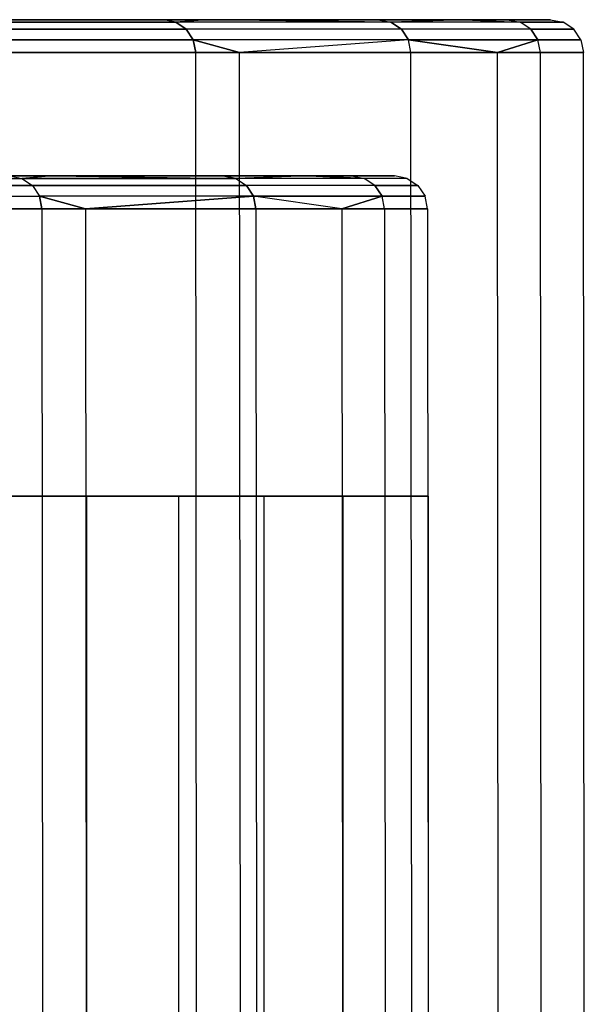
# Model space of a CAD drawing. Extents: x -172 to 172, y -29 to 28.
# Tile 913 of 914: x 166.56 to 170.01, y 1.3 to 7.3. Entities that reach past the tile are written whole.
import ezdxf

# ---------------------------------------------------------------- set-up
doc = ezdxf.new("R2010")
doc.units = 0
doc.header["$LTSCALE"] = 25.4
doc.layers.get('0').update_dxf_attribs({"linetype": 'CONTINUOUS'})

# ---------------------------------------------------------------- blocks, each defined once
blk = doc.blocks.new('RYFLO_AURA_STL')
at = {"color": 0}
for p, q in [((165.612, 7.2965, -1280.7041), (167.4376, 7.2965, -1271.4424)), ((167.4376, 7.2965, -1215.0579), (165.612, 7.2965, -1205.7961)), ((167.4376, 7.2965, -1215.0579), (165.612, 7.2965, -1205.7961)), ((165.612, 7.2965, -1280.7041), (167.4376, 7.2965, -1271.4424)), ((165.6867, 7.2814, -1280.7211), (167.5131, 7.2814, -1271.4551)), ((165.6867, 7.2814, -1280.7211), (167.5131, 7.2814, -1271.4551)), ((167.5131, 7.2814, -1215.0452), (165.6867, 7.2814, -1205.7792)), ((167.5131, 7.2814, -1215.0452), (165.6867, 7.2814, -1205.7792)), ((167.4376, 7.2965, -1271.4424), (167.704, 7.2965, -1269.8118)), ((167.5131, 7.2814, -1271.4551), (167.4376, 7.2965, -1271.4424)), ((167.5131, 7.2814, -1271.4551), (167.4376, 7.2965, -1271.4424)), ((167.5131, 7.2814, -1215.0452), (167.4376, 7.2965, -1215.0579)), ((167.704, 7.2965, -1216.6885), (167.4376, 7.2965, -1215.0579)), ((167.5131, 7.2814, -1215.0452), (167.4376, 7.2965, -1215.0579)), ((167.704, 7.2965, -1216.6885), (167.4376, 7.2965, -1215.0579)), ((167.4376, 7.2965, -1271.4424), (167.704, 7.2965, -1269.8118)), ((167.704, 7.2965, -1269.8118), (167.5131, 7.2814, -1271.4551)), ((167.704, 7.2965, -1269.8118), (167.5131, 7.2814, -1271.4551)), ((167.704, 7.2965, -1216.6885), (167.5131, 7.2814, -1215.0452)), ((167.704, 7.2965, -1216.6885), (167.5131, 7.2814, -1215.0452)), ((168.8217, 7.2814, -1224.3982), (167.5131, 7.2814, -1215.0452)), ((167.5131, 7.2814, -1215.0452), (167.5771, 7.2381, -1215.0343)), ((168.8217, 7.2814, -1262.1021), (167.5131, 7.2814, -1271.4551)), ((168.8217, 7.2814, -1262.1021), (167.5131, 7.2814, -1271.4551)), ((167.5771, 7.2381, -1271.4659), (167.5131, 7.2814, -1271.4551)), ((167.5771, 7.2381, -1271.4659), (167.5131, 7.2814, -1271.4551)), ((167.5131, 7.2814, -1215.0452), (167.5771, 7.2381, -1215.0343)), ((168.8217, 7.2814, -1224.3982), (167.5131, 7.2814, -1215.0452)), ((167.704, 7.2965, -1269.8118), (168.7456, 7.2965, -1262.0935)), ((168.8217, 7.2814, -1262.1021), (167.704, 7.2965, -1269.8118)), ((168.8217, 7.2814, -1262.1021), (167.704, 7.2965, -1269.8118)), ((168.8217, 7.2814, -1224.3982), (167.704, 7.2965, -1216.6885)), ((168.7456, 7.2965, -1224.4067), (167.704, 7.2965, -1216.6885)), ((168.8217, 7.2814, -1224.3982), (167.704, 7.2965, -1216.6885)), ((168.7456, 7.2965, -1224.4067), (167.704, 7.2965, -1216.6885)), ((167.704, 7.2965, -1269.8118), (168.7456, 7.2965, -1262.0935)), ((168.7456, 7.2965, -1262.0935), (168.8217, 7.2814, -1262.1021)), ((168.7456, 7.2965, -1262.0935), (169.271, 7.2965, -1256.572)), ((168.7456, 7.2965, -1262.0935), (168.8217, 7.2814, -1262.1021)), ((169.271, 7.2965, -1229.9282), (168.7456, 7.2965, -1224.4067)), ((168.7456, 7.2965, -1224.4067), (168.8217, 7.2814, -1224.3982)), ((168.7456, 7.2965, -1224.4067), (168.8217, 7.2814, -1224.3982)), ((169.271, 7.2965, -1229.9282), (168.7456, 7.2965, -1224.4067)), ((168.7456, 7.2965, -1262.0935), (169.271, 7.2965, -1256.572)), ((169.271, 7.2965, -1256.572), (168.8217, 7.2814, -1262.1021)), ((169.271, 7.2965, -1256.572), (168.8217, 7.2814, -1262.1021)), ((169.271, 7.2965, -1229.9282), (168.8217, 7.2814, -1224.3982)), ((169.271, 7.2965, -1229.9282), (168.8217, 7.2814, -1224.3982)), ((168.8217, 7.2814, -1224.3982), (168.8862, 7.2381, -1224.391)), ((169.6084, 7.2814, -1233.8096), (168.8217, 7.2814, -1224.3982)), ((168.8217, 7.2814, -1224.3982), (168.8862, 7.2381, -1224.391)), ((169.6084, 7.2814, -1252.6907), (168.8217, 7.2814, -1262.1021)), ((169.6084, 7.2814, -1252.6907), (168.8217, 7.2814, -1262.1021)), ((168.8862, 7.2381, -1262.1093), (168.8217, 7.2814, -1262.1021)), ((168.8862, 7.2381, -1262.1093), (168.8217, 7.2814, -1262.1021)), ((169.6084, 7.2814, -1233.8096), (168.8217, 7.2814, -1224.3982)), ((169.271, 7.2965, -1256.572), (169.6084, 7.2814, -1252.6907)), ((169.271, 7.2965, -1256.572), (169.532, 7.2965, -1252.6864)), ((169.271, 7.2965, -1256.572), (169.6084, 7.2814, -1252.6907)), ((169.532, 7.2965, -1233.8138), (169.271, 7.2965, -1229.9282)), ((169.271, 7.2965, -1229.9282), (169.6084, 7.2814, -1233.8096)), ((169.271, 7.2965, -1229.9282), (169.6084, 7.2814, -1233.8096)), ((169.532, 7.2965, -1233.8138), (169.271, 7.2965, -1229.9282)), ((169.271, 7.2965, -1256.572), (169.532, 7.2965, -1252.6864)), ((169.532, 7.2965, -1252.6864), (169.6084, 7.2814, -1252.6907)), ((169.532, 7.2965, -1252.6864), (169.7944, 7.2965, -1243.2501)), ((169.532, 7.2965, -1252.6864), (169.6084, 7.2814, -1252.6907)), ((169.7944, 7.2965, -1243.2501), (169.532, 7.2965, -1233.8138)), ((169.532, 7.2965, -1233.8138), (169.6084, 7.2814, -1233.8096)), ((169.532, 7.2965, -1233.8138), (169.6084, 7.2814, -1233.8096)), ((169.7944, 7.2965, -1243.2501), (169.532, 7.2965, -1233.8138)), ((169.532, 7.2965, -1252.6864), (169.7944, 7.2965, -1243.2501)), ((169.6732, 7.2381, -1233.806), (169.6084, 7.2814, -1233.8096)), ((169.871, 7.2814, -1243.2501), (169.6084, 7.2814, -1233.8096)), ((169.6732, 7.2381, -1233.806), (169.6084, 7.2814, -1233.8096)), ((169.6732, 7.2381, -1252.6942), (169.6084, 7.2814, -1252.6907)), ((169.6084, 7.2814, -1252.6907), (169.871, 7.2814, -1243.2501)), ((169.6732, 7.2381, -1252.6942), (169.6084, 7.2814, -1252.6907)), ((169.6084, 7.2814, -1252.6907), (169.871, 7.2814, -1243.2501)), ((169.871, 7.2814, -1243.2501), (169.6084, 7.2814, -1233.8096)), ((169.7944, 7.2965, -1243.2501), (169.871, 7.2814, -1243.2501)), ((169.7944, 7.2965, -1243.2501), (169.871, 7.2814, -1243.2501)), ((169.9359, 7.2381, -1243.2501), (169.871, 7.2814, -1243.2501)), ((169.9359, 7.2381, -1243.2501), (169.871, 7.2814, -1243.2501)), ((165.75, 7.2381, -1280.7354), (167.5771, 7.2381, -1271.4659)), ((165.75, 7.2381, -1280.7354), (167.5771, 7.2381, -1271.4659)), ((167.5771, 7.2381, -1215.0343), (165.75, 7.2381, -1205.7649)), ((167.5771, 7.2381, -1215.0343), (165.75, 7.2381, -1205.7649)), ((168.8862, 7.2381, -1224.391), (167.5771, 7.2381, -1215.0343)), ((167.5771, 7.2381, -1215.0343), (167.6199, 7.1732, -1215.0271)), ((168.8862, 7.2381, -1224.391), (167.5771, 7.2381, -1215.0343)), ((168.8862, 7.2381, -1262.1093), (167.5771, 7.2381, -1271.4659)), ((168.8862, 7.2381, -1262.1093), (167.5771, 7.2381, -1271.4659)), ((167.6199, 7.1732, -1271.4731), (167.5771, 7.2381, -1271.4659)), ((167.6199, 7.1732, -1271.4731), (167.5771, 7.2381, -1271.4659)), ((167.5771, 7.2381, -1215.0343), (167.6199, 7.1732, -1215.0271)), ((169.6732, 7.2381, -1233.806), (168.8862, 7.2381, -1224.391)), ((168.8862, 7.2381, -1224.391), (168.9293, 7.1732, -1224.3862)), ((168.8862, 7.2381, -1224.391), (168.9293, 7.1732, -1224.3862)), ((169.6732, 7.2381, -1233.806), (168.8862, 7.2381, -1224.391)), ((169.6732, 7.2381, -1252.6942), (168.8862, 7.2381, -1262.1093)), ((169.6732, 7.2381, -1252.6942), (168.8862, 7.2381, -1262.1093)), ((168.9293, 7.1732, -1262.114), (168.8862, 7.2381, -1262.1093)), ((168.9293, 7.1732, -1262.114), (168.8862, 7.2381, -1262.1093)), ((169.6732, 7.2381, -1233.806), (169.7166, 7.1732, -1233.8036)), ((169.9359, 7.2381, -1243.2501), (169.6732, 7.2381, -1233.806)), ((169.6732, 7.2381, -1233.806), (169.7166, 7.1732, -1233.8036)), ((169.7166, 7.1732, -1252.6967), (169.6732, 7.2381, -1252.6942)), ((169.6732, 7.2381, -1252.6942), (169.9359, 7.2381, -1243.2501)), ((169.9359, 7.2381, -1243.2501), (169.6732, 7.2381, -1233.806)), ((169.6732, 7.2381, -1252.6942), (169.9359, 7.2381, -1243.2501)), ((169.7166, 7.1732, -1252.6967), (169.6732, 7.2381, -1252.6942)), ((169.9793, 7.1732, -1243.2501), (169.9359, 7.2381, -1243.2501)), ((169.9793, 7.1732, -1243.2501), (169.9359, 7.2381, -1243.2501)), ((165.7923, 7.1732, -1280.7449), (167.6199, 7.1732, -1271.4731)), ((165.7923, 7.1732, -1280.7449), (167.6199, 7.1732, -1271.4731)), ((167.6199, 7.1732, -1215.0271), (165.7923, 7.1732, -1205.7554)), ((167.6199, 7.1732, -1215.0271), (165.7923, 7.1732, -1205.7554)), ((167.6349, 7.0967, -1271.4756), (167.6199, 7.1732, -1271.4731)), ((167.6199, 7.1732, -1271.4731), (167.9017, 7.0967, -1269.8431)), ((167.9017, 7.0967, -1216.6571), (167.6199, 7.1732, -1215.0271)), ((167.6199, 7.1732, -1215.0271), (167.6349, 7.0967, -1215.0247)), ((167.9017, 7.0967, -1216.6571), (167.6199, 7.1732, -1215.0271)), ((168.9293, 7.1732, -1224.3862), (167.6199, 7.1732, -1215.0271)), ((168.9293, 7.1732, -1224.3862), (167.6199, 7.1732, -1215.0271)), ((168.9293, 7.1732, -1262.114), (167.6199, 7.1732, -1271.4731)), ((168.9293, 7.1732, -1262.114), (167.6199, 7.1732, -1271.4731)), ((167.6199, 7.1732, -1271.4731), (167.9017, 7.0967, -1269.8431)), ((167.6349, 7.0967, -1271.4756), (167.6199, 7.1732, -1271.4731)), ((167.6199, 7.1732, -1215.0271), (167.6349, 7.0967, -1215.0247)), ((168.9293, 7.1732, -1224.3862), (167.9017, 7.0967, -1216.6571)), ((168.9293, 7.1732, -1224.3862), (167.9017, 7.0967, -1216.6571)), ((168.9293, 7.1732, -1262.114), (167.9017, 7.0967, -1269.8431)), ((168.9293, 7.1732, -1262.114), (167.9017, 7.0967, -1269.8431)), ((168.9293, 7.1732, -1224.3862), (169.7166, 7.1732, -1233.8036)), ((168.9445, 7.0967, -1262.1157), (168.9293, 7.1732, -1262.114)), ((168.9293, 7.1732, -1262.114), (169.4705, 7.0967, -1256.5878)), ((168.9445, 7.0967, -1224.3845), (168.9293, 7.1732, -1224.3862)), ((168.9445, 7.0967, -1224.3845), (168.9293, 7.1732, -1224.3862)), ((169.4705, 7.0967, -1229.9125), (168.9293, 7.1732, -1224.3862)), ((169.4705, 7.0967, -1229.9125), (168.9293, 7.1732, -1224.3862)), ((168.9293, 7.1732, -1224.3862), (169.7166, 7.1732, -1233.8036)), ((169.7166, 7.1732, -1252.6967), (168.9293, 7.1732, -1262.114)), ((169.7166, 7.1732, -1252.6967), (168.9293, 7.1732, -1262.114)), ((168.9293, 7.1732, -1262.114), (169.4705, 7.0967, -1256.5878)), ((168.9445, 7.0967, -1262.1157), (168.9293, 7.1732, -1262.114)), ((169.4705, 7.0967, -1229.9125), (169.7166, 7.1732, -1233.8036)), ((169.4705, 7.0967, -1229.9125), (169.7166, 7.1732, -1233.8036)), ((169.7166, 7.1732, -1252.6967), (169.4705, 7.0967, -1256.5878)), ((169.7166, 7.1732, -1252.6967), (169.4705, 7.0967, -1256.5878)), ((169.7319, 7.0967, -1252.6975), (169.7166, 7.1732, -1252.6967)), ((169.7166, 7.1732, -1252.6967), (169.9793, 7.1732, -1243.2501)), ((169.7319, 7.0967, -1233.8027), (169.7166, 7.1732, -1233.8036)), ((169.9793, 7.1732, -1243.2501), (169.7166, 7.1732, -1233.8036)), ((169.7319, 7.0967, -1233.8027), (169.7166, 7.1732, -1233.8036)), ((169.9793, 7.1732, -1243.2501), (169.7166, 7.1732, -1233.8036)), ((169.7166, 7.1732, -1252.6967), (169.9793, 7.1732, -1243.2501)), ((169.7319, 7.0967, -1252.6975), (169.7166, 7.1732, -1252.6967)), ((169.9793, 7.1732, -1243.2501), (169.9946, 7.0967, -1243.2501)), ((169.9793, 7.1732, -1243.2501), (169.9946, 7.0967, -1243.2501)), ((167.6349, 7.0967, -1215.0247), (165.8073, 7.0967, -1205.752)), ((165.8073, 7.0967, -1280.7483), (167.6349, 7.0967, -1271.4756)), ((165.8073, 7.0967, -1280.7483), (167.6349, 7.0967, -1271.4756)), ((167.6349, 7.0967, -1215.0247), (165.8073, 7.0967, -1205.752)), ((167.6458, -7.3033, -1215.0228), (167.6349, 7.0967, -1215.0247)), ((167.6458, -7.3033, -1215.0228), (167.6349, 7.0967, -1215.0247)), ((167.9017, 7.0967, -1216.6571), (167.6349, 7.0967, -1215.0247)), ((167.6458, -7.3033, -1271.4774), (167.6349, 7.0967, -1271.4756)), ((167.6349, 7.0967, -1271.4756), (167.9017, 7.0967, -1269.8431)), ((167.6458, -7.3033, -1271.4774), (167.6349, 7.0967, -1271.4756)), ((167.6349, 7.0967, -1271.4756), (167.9017, 7.0967, -1269.8431)), ((167.9017, 7.0967, -1216.6571), (167.6349, 7.0967, -1215.0247)), ((167.9125, -7.3033, -1216.6554), (167.9017, 7.0967, -1216.6571)), ((167.9125, -7.3033, -1216.6554), (167.9017, 7.0967, -1216.6571)), ((168.9445, 7.0967, -1224.3845), (167.9017, 7.0967, -1216.6571)), ((167.9125, -7.3033, -1269.8448), (167.9017, 7.0967, -1269.8431)), ((167.9017, 7.0967, -1269.8431), (168.9445, 7.0967, -1262.1157)), ((167.9125, -7.3033, -1269.8448), (167.9017, 7.0967, -1269.8431)), ((168.9445, 7.0967, -1224.3845), (167.9017, 7.0967, -1216.6571)), ((167.9017, 7.0967, -1269.8431), (168.9445, 7.0967, -1262.1157)), ((168.9554, -7.3033, -1224.3833), (168.9445, 7.0967, -1224.3845)), ((168.9554, -7.3033, -1224.3833), (168.9445, 7.0967, -1224.3845)), ((169.4705, 7.0967, -1229.9125), (168.9445, 7.0967, -1224.3845)), ((168.9554, -7.3033, -1262.1169), (168.9445, 7.0967, -1262.1157)), ((168.9445, 7.0967, -1262.1157), (169.4705, 7.0967, -1256.5878)), ((168.9554, -7.3033, -1262.1169), (168.9445, 7.0967, -1262.1157)), ((168.9445, 7.0967, -1262.1157), (169.4705, 7.0967, -1256.5878)), ((169.4705, 7.0967, -1229.9125), (168.9445, 7.0967, -1224.3845)), ((169.4815, -7.3033, -1229.9116), (169.4705, 7.0967, -1229.9125)), ((169.4815, -7.3033, -1229.9116), (169.4705, 7.0967, -1229.9125)), ((169.7319, 7.0967, -1233.8027), (169.4705, 7.0967, -1229.9125)), ((169.4815, -7.3033, -1256.5886), (169.4705, 7.0967, -1256.5878)), ((169.4705, 7.0967, -1256.5878), (169.7319, 7.0967, -1252.6975)), ((169.4815, -7.3033, -1256.5886), (169.4705, 7.0967, -1256.5878)), ((169.7319, 7.0967, -1233.8027), (169.4705, 7.0967, -1229.9125)), ((169.4705, 7.0967, -1256.5878), (169.7319, 7.0967, -1252.6975)), ((169.7428, -7.3033, -1233.8021), (169.7319, 7.0967, -1233.8027)), ((169.7428, -7.3033, -1233.8021), (169.7319, 7.0967, -1233.8027)), ((169.9946, 7.0967, -1243.2501), (169.7319, 7.0967, -1233.8027)), ((169.7428, -7.3033, -1252.6981), (169.7319, 7.0967, -1252.6975)), ((169.7319, 7.0967, -1252.6975), (169.9946, 7.0967, -1243.2501)), ((169.7428, -7.3033, -1252.6981), (169.7319, 7.0967, -1252.6975)), ((169.7319, 7.0967, -1252.6975), (169.9946, 7.0967, -1243.2501)), ((169.9946, 7.0967, -1243.2501), (169.7319, 7.0967, -1233.8027)), ((170.0055, -7.3033, -1243.2501), (169.9946, 7.0967, -1243.2501)), ((170.0055, -7.3033, -1243.2501), (169.9946, 7.0967, -1243.2501)), ((164.7608, 6.3307, -1205.9886), (166.577, 6.3307, -1215.2028)), ((164.7608, 6.3307, -1280.5116), (166.577, 6.3307, -1271.2975)), ((164.7608, 6.3307, -1205.9886), (166.577, 6.3307, -1215.2028)), ((164.7608, 6.3307, -1280.5116), (166.577, 6.3307, -1271.2975)), ((166.5015, 6.3458, -1271.2848), (166.7664, 6.3458, -1269.6633)), ((166.7664, 6.3458, -1216.8369), (166.5015, 6.3458, -1215.2155)), ((166.5015, 6.3458, -1271.2848), (166.577, 6.3307, -1271.2975)), ((166.5015, 6.3458, -1215.2155), (166.577, 6.3307, -1215.2028)), ((166.5015, 6.3458, -1215.2155), (166.577, 6.3307, -1215.2028)), ((166.7664, 6.3458, -1216.8369), (166.5015, 6.3458, -1215.2155)), ((166.5015, 6.3458, -1271.2848), (166.7664, 6.3458, -1269.6633)), ((166.5015, 6.3458, -1271.2848), (166.577, 6.3307, -1271.2975)), ((166.7664, 6.3458, -1216.8369), (166.577, 6.3307, -1215.2028)), ((166.7664, 6.3458, -1269.6633), (166.577, 6.3307, -1271.2975)), ((166.7664, 6.3458, -1269.6633), (166.577, 6.3307, -1271.2975)), ((166.7664, 6.3458, -1216.8369), (166.577, 6.3307, -1215.2028)), ((166.577, 6.3307, -1215.2028), (166.641, 6.2874, -1215.192)), ((167.8782, 6.3307, -1261.9967), (166.577, 6.3307, -1271.2975)), ((166.577, 6.3307, -1271.2975), (166.641, 6.2874, -1271.3082)), ((167.8782, 6.3307, -1261.9967), (166.577, 6.3307, -1271.2975)), ((166.577, 6.3307, -1215.2028), (166.641, 6.2874, -1215.192)), ((166.577, 6.3307, -1215.2028), (167.8782, 6.3307, -1224.5035)), ((166.577, 6.3307, -1215.2028), (167.8782, 6.3307, -1224.5035)), ((166.577, 6.3307, -1271.2975), (166.641, 6.2874, -1271.3082)), ((166.7664, 6.3458, -1269.6633), (167.8022, 6.3458, -1261.9882)), ((167.8022, 6.3458, -1224.5121), (166.7664, 6.3458, -1216.8369)), ((166.7664, 6.3458, -1269.6633), (167.8022, 6.3458, -1261.9882)), ((166.7664, 6.3458, -1269.6633), (167.8782, 6.3307, -1261.9967)), ((166.7664, 6.3458, -1269.6633), (167.8782, 6.3307, -1261.9967)), ((166.7664, 6.3458, -1216.8369), (167.8782, 6.3307, -1224.5035)), ((166.7664, 6.3458, -1216.8369), (167.8782, 6.3307, -1224.5035)), ((167.8022, 6.3458, -1224.5121), (166.7664, 6.3458, -1216.8369)), ((167.8022, 6.3458, -1261.9882), (168.3246, 6.3458, -1256.4976)), ((168.3246, 6.3458, -1230.0027), (167.8022, 6.3458, -1224.5121)), ((167.8022, 6.3458, -1261.9882), (168.3246, 6.3458, -1256.4976)), ((167.8022, 6.3458, -1261.9882), (167.8782, 6.3307, -1261.9967)), ((167.8022, 6.3458, -1261.9882), (167.8782, 6.3307, -1261.9967)), ((167.8782, 6.3307, -1224.5035), (167.8022, 6.3458, -1224.5121)), ((168.3246, 6.3458, -1230.0027), (167.8022, 6.3458, -1224.5121)), ((167.8782, 6.3307, -1224.5035), (167.8022, 6.3458, -1224.5121)), ((168.3246, 6.3458, -1256.4976), (167.8782, 6.3307, -1261.9967)), ((168.3246, 6.3458, -1256.4976), (167.8782, 6.3307, -1261.9967)), ((168.3246, 6.3458, -1230.0027), (167.8782, 6.3307, -1224.5035)), ((168.3246, 6.3458, -1230.0027), (167.8782, 6.3307, -1224.5035)), ((167.8782, 6.3307, -1261.9967), (167.9428, 6.2874, -1262.0039)), ((168.6606, 6.3307, -1252.6379), (167.8782, 6.3307, -1261.9967)), ((168.6606, 6.3307, -1252.6379), (167.8782, 6.3307, -1261.9967)), ((167.8782, 6.3307, -1261.9967), (167.9428, 6.2874, -1262.0039)), ((167.8782, 6.3307, -1224.5035), (167.9428, 6.2874, -1224.4963)), ((168.6606, 6.3307, -1233.8623), (167.8782, 6.3307, -1224.5035)), ((167.8782, 6.3307, -1224.5035), (167.9428, 6.2874, -1224.4963)), ((168.6606, 6.3307, -1233.8623), (167.8782, 6.3307, -1224.5035)), ((168.3246, 6.3458, -1256.4976), (168.5842, 6.3458, -1252.6337)), ((168.5842, 6.3458, -1233.8666), (168.3246, 6.3458, -1230.0027)), ((168.3246, 6.3458, -1256.4976), (168.5842, 6.3458, -1252.6337)), ((168.3246, 6.3458, -1256.4976), (168.6606, 6.3307, -1252.6379)), ((168.3246, 6.3458, -1256.4976), (168.6606, 6.3307, -1252.6379)), ((168.5842, 6.3458, -1233.8666), (168.3246, 6.3458, -1230.0027)), ((168.6606, 6.3307, -1233.8623), (168.3246, 6.3458, -1230.0027)), ((168.6606, 6.3307, -1233.8623), (168.3246, 6.3458, -1230.0027)), ((168.5842, 6.3458, -1252.6337), (168.8452, 6.3458, -1243.2501)), ((168.8452, 6.3458, -1243.2501), (168.5842, 6.3458, -1233.8666)), ((168.5842, 6.3458, -1252.6337), (168.6606, 6.3307, -1252.6379)), ((168.5842, 6.3458, -1252.6337), (168.8452, 6.3458, -1243.2501)), ((168.5842, 6.3458, -1252.6337), (168.6606, 6.3307, -1252.6379)), ((168.5842, 6.3458, -1233.8666), (168.6606, 6.3307, -1233.8623)), ((168.5842, 6.3458, -1233.8666), (168.6606, 6.3307, -1233.8623)), ((168.8452, 6.3458, -1243.2501), (168.5842, 6.3458, -1233.8666)), ((168.7254, 6.2874, -1252.6415), (168.6606, 6.3307, -1252.6379)), ((168.9217, 6.3307, -1243.2501), (168.6606, 6.3307, -1252.6379)), ((168.9217, 6.3307, -1243.2501), (168.6606, 6.3307, -1233.8623)), ((168.7254, 6.2874, -1233.8588), (168.6606, 6.3307, -1233.8623)), ((168.9217, 6.3307, -1243.2501), (168.6606, 6.3307, -1233.8623)), ((168.9217, 6.3307, -1243.2501), (168.6606, 6.3307, -1252.6379)), ((168.7254, 6.2874, -1252.6415), (168.6606, 6.3307, -1252.6379)), ((168.7254, 6.2874, -1233.8588), (168.6606, 6.3307, -1233.8623)), ((168.9217, 6.3307, -1243.2501), (168.8452, 6.3458, -1243.2501)), ((168.9217, 6.3307, -1243.2501), (168.8452, 6.3458, -1243.2501)), ((168.9217, 6.3307, -1243.2501), (168.9866, 6.2874, -1243.2501)), ((168.9217, 6.3307, -1243.2501), (168.9866, 6.2874, -1243.2501)), ((166.641, 6.2874, -1215.192), (164.8241, 6.2874, -1205.9744)), ((166.641, 6.2874, -1215.192), (164.8241, 6.2874, -1205.9744)), ((164.8241, 6.2874, -1280.5259), (166.641, 6.2874, -1271.3082)), ((164.8241, 6.2874, -1280.5259), (166.641, 6.2874, -1271.3082)), ((166.641, 6.2874, -1271.3082), (166.6838, 6.2225, -1271.3154)), ((167.9428, 6.2874, -1262.0039), (166.641, 6.2874, -1271.3082)), ((167.9428, 6.2874, -1262.0039), (166.641, 6.2874, -1271.3082)), ((166.641, 6.2874, -1215.192), (166.6838, 6.2225, -1215.1848)), ((166.641, 6.2874, -1215.192), (167.9428, 6.2874, -1224.4963)), ((166.641, 6.2874, -1215.192), (167.9428, 6.2874, -1224.4963)), ((166.641, 6.2874, -1215.192), (166.6838, 6.2225, -1215.1848)), ((166.641, 6.2874, -1271.3082), (166.6838, 6.2225, -1271.3154)), ((168.7254, 6.2874, -1252.6415), (167.9428, 6.2874, -1262.0039)), ((167.9859, 6.2225, -1262.0087), (167.9428, 6.2874, -1262.0039)), ((167.9428, 6.2874, -1224.4963), (167.9859, 6.2225, -1224.4916)), ((168.7254, 6.2874, -1252.6415), (167.9428, 6.2874, -1262.0039)), ((167.9859, 6.2225, -1262.0087), (167.9428, 6.2874, -1262.0039)), ((168.7254, 6.2874, -1233.8588), (167.9428, 6.2874, -1224.4963)), ((167.9428, 6.2874, -1224.4963), (167.9859, 6.2225, -1224.4916)), ((168.7254, 6.2874, -1233.8588), (167.9428, 6.2874, -1224.4963)), ((168.9866, 6.2874, -1243.2501), (168.7254, 6.2874, -1233.8588)), ((168.7254, 6.2874, -1252.6415), (168.9866, 6.2874, -1243.2501)), ((168.7688, 6.2225, -1233.8563), (168.7254, 6.2874, -1233.8588)), ((168.9866, 6.2874, -1243.2501), (168.7254, 6.2874, -1233.8588)), ((168.7254, 6.2874, -1252.6415), (168.9866, 6.2874, -1243.2501)), ((168.7254, 6.2874, -1252.6415), (168.7688, 6.2225, -1252.6439)), ((168.7254, 6.2874, -1252.6415), (168.7688, 6.2225, -1252.6439)), ((168.7688, 6.2225, -1233.8563), (168.7254, 6.2874, -1233.8588)), ((168.9866, 6.2874, -1243.2501), (169.03, 6.2225, -1243.2501)), ((168.9866, 6.2874, -1243.2501), (169.03, 6.2225, -1243.2501)), ((164.8664, 6.2225, -1280.5355), (166.6838, 6.2225, -1271.3154)), ((164.8664, 6.2225, -1280.5355), (166.6838, 6.2225, -1271.3154)), ((164.8665, 6.2225, -1205.9647), (166.6838, 6.2225, -1215.1848)), ((164.8665, 6.2225, -1205.9647), (166.6838, 6.2225, -1215.1848)), ((167.9859, 6.2225, -1262.0087), (166.6838, 6.2225, -1271.3154)), ((167.9859, 6.2225, -1224.4916), (166.6838, 6.2225, -1215.1848)), ((166.6988, 6.146, -1215.1823), (166.6838, 6.2225, -1215.1848)), ((166.6838, 6.2225, -1215.1848), (166.9641, 6.146, -1216.8057)), ((166.6988, 6.146, -1215.1823), (166.6838, 6.2225, -1215.1848)), ((166.9641, 6.146, -1269.6946), (166.6838, 6.2225, -1271.3154)), ((166.6838, 6.2225, -1271.3154), (166.6988, 6.146, -1271.318)), ((166.9641, 6.146, -1269.6946), (166.6838, 6.2225, -1271.3154)), ((167.9859, 6.2225, -1262.0087), (166.6838, 6.2225, -1271.3154)), ((166.6838, 6.2225, -1271.3154), (166.6988, 6.146, -1271.318)), ((167.9859, 6.2225, -1224.4916), (166.6838, 6.2225, -1215.1848)), ((166.6838, 6.2225, -1215.1848), (166.9641, 6.146, -1216.8057)), ((166.9641, 6.146, -1269.6946), (167.9859, 6.2225, -1262.0087)), ((167.9859, 6.2225, -1224.4916), (166.9641, 6.146, -1216.8057)), ((167.9859, 6.2225, -1224.4916), (166.9641, 6.146, -1216.8057)), ((166.9641, 6.146, -1269.6946), (167.9859, 6.2225, -1262.0087)), ((167.9859, 6.2225, -1262.0087), (168.7688, 6.2225, -1252.6439)), ((167.9859, 6.2225, -1224.4916), (168.0011, 6.146, -1224.4899)), ((168.7688, 6.2225, -1233.8563), (167.9859, 6.2225, -1224.4916)), ((168.7688, 6.2225, -1233.8563), (167.9859, 6.2225, -1224.4916)), ((168.5242, 6.146, -1229.9869), (167.9859, 6.2225, -1224.4916)), ((168.5242, 6.146, -1229.9869), (167.9859, 6.2225, -1224.4916)), ((167.9859, 6.2225, -1224.4916), (168.0011, 6.146, -1224.4899)), ((168.0011, 6.146, -1262.0104), (167.9859, 6.2225, -1262.0087)), ((168.0011, 6.146, -1262.0104), (167.9859, 6.2225, -1262.0087)), ((168.5242, 6.146, -1256.5133), (167.9859, 6.2225, -1262.0087)), ((168.5242, 6.146, -1256.5133), (167.9859, 6.2225, -1262.0087)), ((167.9859, 6.2225, -1262.0087), (168.7688, 6.2225, -1252.6439)), ((168.7688, 6.2225, -1233.8563), (168.5242, 6.146, -1229.9869)), ((168.5242, 6.146, -1256.5133), (168.7688, 6.2225, -1252.6439)), ((168.5242, 6.146, -1256.5133), (168.7688, 6.2225, -1252.6439)), ((168.7688, 6.2225, -1233.8563), (168.5242, 6.146, -1229.9869)), ((169.03, 6.2225, -1243.2501), (168.7688, 6.2225, -1233.8563)), ((168.7688, 6.2225, -1252.6439), (169.03, 6.2225, -1243.2501)), ((168.784, 6.146, -1252.6448), (168.7688, 6.2225, -1252.6439)), ((168.784, 6.146, -1252.6448), (168.7688, 6.2225, -1252.6439)), ((168.7688, 6.2225, -1252.6439), (169.03, 6.2225, -1243.2501)), ((168.784, 6.146, -1233.8555), (168.7688, 6.2225, -1233.8563)), ((169.03, 6.2225, -1243.2501), (168.7688, 6.2225, -1233.8563)), ((168.784, 6.146, -1233.8555), (168.7688, 6.2225, -1233.8563)), ((169.0453, 6.146, -1243.2501), (169.03, 6.2225, -1243.2501)), ((169.0453, 6.146, -1243.2501), (169.03, 6.2225, -1243.2501)), ((164.8813, 6.146, -1205.9613), (166.6988, 6.146, -1215.1823)), ((166.6988, 6.146, -1271.318), (164.8813, 6.146, -1280.5389)), ((164.8813, 6.146, -1205.9613), (166.6988, 6.146, -1215.1823)), ((166.6988, 6.146, -1271.318), (164.8813, 6.146, -1280.5389)), ((166.6988, 6.146, -1215.1823), (166.7082, -6.354, -1215.1807)), ((166.6988, 6.146, -1215.1823), (166.7082, -6.354, -1215.1807)), ((166.6988, 6.146, -1215.1823), (166.9641, 6.146, -1216.8057)), ((166.9641, 6.146, -1269.6946), (166.6988, 6.146, -1271.318)), ((166.6988, 6.146, -1271.318), (166.7082, -6.354, -1271.3196)), ((166.6988, 6.146, -1271.318), (166.7082, -6.354, -1271.3196)), ((166.6988, 6.146, -1215.1823), (166.9641, 6.146, -1216.8057)), ((166.9641, 6.146, -1269.6946), (166.6988, 6.146, -1271.318)), ((166.9641, 6.146, -1216.8057), (166.9734, -6.354, -1216.8041)), ((166.9641, 6.146, -1216.8057), (166.9734, -6.354, -1216.8041)), ((166.9641, 6.146, -1216.8057), (168.0011, 6.146, -1224.4899)), ((168.0011, 6.146, -1262.0104), (166.9641, 6.146, -1269.6946)), ((166.9641, 6.146, -1269.6946), (166.9734, -6.354, -1269.6962)), ((166.9641, 6.146, -1269.6946), (166.9734, -6.354, -1269.6962)), ((166.9641, 6.146, -1216.8057), (168.0011, 6.146, -1224.4899)), ((168.0011, 6.146, -1262.0104), (166.9641, 6.146, -1269.6946)), ((168.0011, 6.146, -1224.4899), (168.0105, -6.354, -1224.4888)), ((168.0011, 6.146, -1224.4899), (168.0105, -6.354, -1224.4888)), ((168.0011, 6.146, -1224.4899), (168.5242, 6.146, -1229.9869)), ((168.5242, 6.146, -1256.5133), (168.0011, 6.146, -1262.0104)), ((168.0011, 6.146, -1262.0104), (168.0105, -6.354, -1262.0115)), ((168.0011, 6.146, -1262.0104), (168.0105, -6.354, -1262.0115)), ((168.0011, 6.146, -1224.4899), (168.5242, 6.146, -1229.9869)), ((168.5242, 6.146, -1256.5133), (168.0011, 6.146, -1262.0104)), ((168.5242, 6.146, -1229.9869), (168.5337, -6.354, -1229.9862)), ((168.5242, 6.146, -1229.9869), (168.5337, -6.354, -1229.9862)), ((168.5242, 6.146, -1229.9869), (168.784, 6.146, -1233.8555)), ((168.784, 6.146, -1252.6448), (168.5242, 6.146, -1256.5133)), ((168.5242, 6.146, -1256.5133), (168.5337, -6.354, -1256.514)), ((168.5242, 6.146, -1256.5133), (168.5337, -6.354, -1256.514)), ((168.784, 6.146, -1252.6448), (168.5242, 6.146, -1256.5133)), ((168.5242, 6.146, -1229.9869), (168.784, 6.146, -1233.8555)), ((168.784, 6.146, -1233.8555), (168.7935, -6.354, -1233.855)), ((168.784, 6.146, -1233.8555), (168.7935, -6.354, -1233.855)), ((168.784, 6.146, -1233.8555), (169.0453, 6.146, -1243.2501)), ((169.0453, 6.146, -1243.2501), (168.784, 6.146, -1252.6448)), ((168.784, 6.146, -1252.6448), (168.7935, -6.354, -1252.6453)), ((168.784, 6.146, -1252.6448), (168.7935, -6.354, -1252.6453)), ((169.0453, 6.146, -1243.2501), (168.784, 6.146, -1252.6448)), ((168.784, 6.146, -1233.8555), (169.0453, 6.146, -1243.2501)), ((169.0453, 6.146, -1243.2501), (169.0548, -6.354, -1243.2501)), ((169.0453, 6.146, -1243.2501), (169.0548, -6.354, -1243.2501)), ((166.9688, 4.396, -1216.8048), (164.3792, 4.396, -1203.7861)), ((164.3792, 4.396, -1282.7141), (166.9688, 4.396, -1269.6954)), ((166.9688, 4.396, -1216.8048), (164.3792, 4.396, -1203.7861)), ((164.3792, 4.396, -1282.7141), (166.9688, 4.396, -1269.6954)), ((165.9811, 4.396, -1216.9613), (167.532, 4.396, -1230.0651)), ((167.532, 4.396, -1256.4352), (165.9811, 4.396, -1269.5389)), ((167.532, 4.396, -1256.4352), (165.9811, 4.396, -1269.5389)), ((165.9811, 4.396, -1216.9613), (167.532, 4.396, -1230.0651)), ((168.5289, 4.396, -1229.9866), (166.9688, 4.396, -1216.8048)), ((166.9688, 4.396, -1216.8048), (166.9688, -4.604, -1216.8048)), ((166.9688, 4.396, -1216.8048), (166.9688, -4.604, -1216.8048)), ((166.9688, 4.396, -1269.6954), (166.9688, -4.604, -1269.6954)), ((166.9688, 4.396, -1269.6954), (168.5289, 4.396, -1256.5137)), ((166.9688, 4.396, -1269.6954), (166.9688, -4.604, -1269.6954)), ((168.5289, 4.396, -1229.9866), (166.9688, 4.396, -1216.8048)), ((166.9688, 4.396, -1269.6954), (168.5289, 4.396, -1256.5137)), ((167.532, -4.604, -1230.0651), (167.532, 4.396, -1230.0651)), ((167.532, 4.396, -1230.0651), (168.05, 4.396, -1243.2501)), ((167.532, -4.604, -1230.0651), (167.532, 4.396, -1230.0651)), ((167.532, -4.604, -1256.4352), (167.532, 4.396, -1256.4352)), ((167.532, -4.604, -1256.4352), (167.532, 4.396, -1256.4352)), ((168.05, 4.396, -1243.2501), (167.532, 4.396, -1256.4352)), ((168.05, 4.396, -1243.2501), (167.532, 4.396, -1256.4352)), ((167.532, 4.396, -1230.0651), (168.05, 4.396, -1243.2501)), ((168.05, 4.396, -1243.2501), (168.05, -4.604, -1243.2501)), ((168.05, 4.396, -1243.2501), (168.05, -4.604, -1243.2501)), ((169.05, 4.396, -1243.2501), (168.5289, 4.396, -1229.9866)), ((168.5289, 4.396, -1229.9866), (168.5289, -4.604, -1229.9866)), ((168.5289, 4.396, -1229.9866), (168.5289, -4.604, -1229.9866)), ((168.5289, 4.396, -1256.5137), (168.5289, -4.604, -1256.5137)), ((168.5289, 4.396, -1256.5137), (169.05, 4.396, -1243.2501)), ((168.5289, 4.396, -1256.5137), (168.5289, -4.604, -1256.5137)), ((169.05, 4.396, -1243.2501), (168.5289, 4.396, -1229.9866)), ((168.5289, 4.396, -1256.5137), (169.05, 4.396, -1243.2501)), ((169.05, 4.396, -1243.2501), (169.05, -4.604, -1243.2501)), ((169.05, 4.396, -1243.2501), (169.05, -4.604, -1243.2501))]:
    blk.add_line(p, q, dxfattribs=at)

msp = doc.modelspace()

# ---------------------------------------------------------------- block references
at = {"color": 0}
msp.add_blockref('RYFLO_AURA_STL', (0, 0), dxfattribs=at)

doc.saveas('drawing.dxf')
